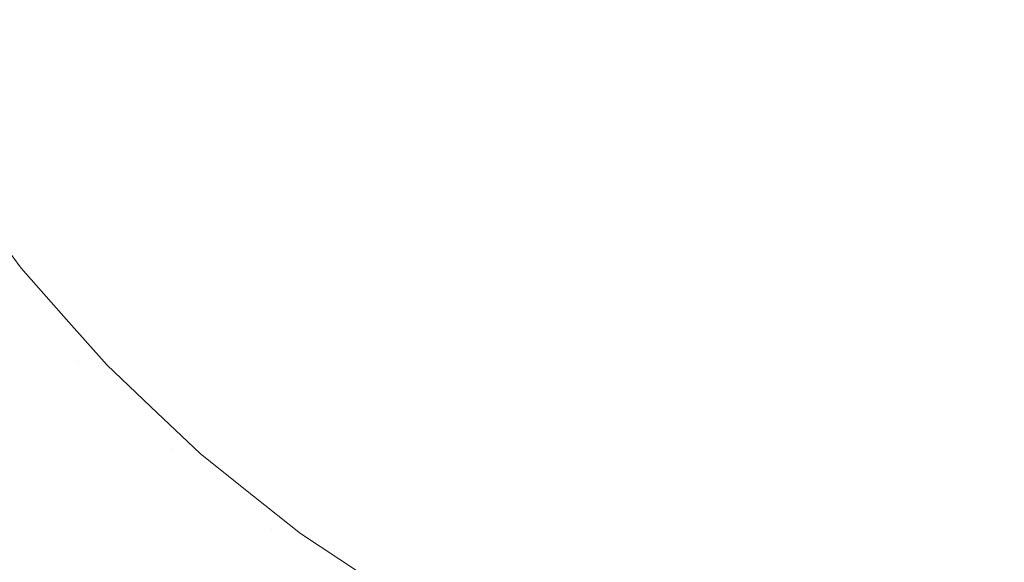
# Model space of a CAD drawing. Header units: inches. Extents: x -412 to -304, y -62 to 18.
# Tile 320 of 656: x -354.48198 to -354.4665, y -29.61789 to -29.60937. Entities that reach past the tile are written whole.
import ezdxf

# ---------------------------------------------------------------- set-up
doc = ezdxf.new("R2010")
doc.units = ezdxf.units.IN
doc.header["$LTSCALE"] = 32
doc.header["$MEASUREMENT"] = 0
for name, color, linetype, lineweight in [('Black', 7, 'Continuous', 18), ('Drawing', 7, 'Continuous', 18), ('GDSPowerModule-White', 7, 'Continuous', 13), ('None', 7, 'Continuous', 18), ('SolidLine', 7, 'Continuous', 15), ('Wood_1-H', 7, 'Continuous', 13)]:
    doc.layers.add(name, color=color, linetype=linetype, lineweight=lineweight)

# ---------------------------------------------------------------- blocks, each defined once
blk = doc.blocks.new('Group-20')
at = {"layer": 'Black'}
for points in [[(-34.547937, 16.536126, 28.979102), (34.547937, 16.536126, 28.979102), (34.547937, -16.536126, 28.979102), (-34.547937, -16.536126, 28.979102)], [(-34.547937, 16.536126, 27.700787), (34.547937, 16.536126, 27.700787), (34.547937, -16.536126, 27.700787), (-34.547937, -16.536126, 27.700787)]]:
    blk.add_3dface(points, dxfattribs=at)
at = {"layer": 'Wood_1-H'}
for points in [[(-35.964937, 17.953126, 28.998787), (35.964937, 17.953126, 28.998787), (35.964937, -17.953126, 28.998787), (-35.964937, -17.953126, 28.998787)], [(-35.964937, 17.953126, 28.979102), (35.964937, 17.953126, 28.979102), (35.964937, -17.953126, 28.979102), (-35.964937, -17.953126, 28.979102)]]:
    blk.add_3dface(points, dxfattribs=at)
blk = doc.blocks.new('MpHtAdjTrough-1095 (3D)')
at = {"layer": 'Black'}
for points in [[(-17.362205, 7.156693, -4.03907), (17.362205, 7.156693, -4.03907), (17.362205, 2.599737, -4.03907), (-17.362205, 2.599737, -4.03907)], [(17.362205, 7.156693, -3.979228), (-17.362205, 7.156693, -3.979228), (-17.362205, 2.619965, -3.979228), (17.362205, 2.619965, -3.979228)]]:
    blk.add_3dface(points, dxfattribs=at)
blk = doc.blocks.new('MP-Hardwire (3D)')
at = {"layer": 'Black'}
for points, invisible_edges in [([(5.427785, 0.767656), (5.427785, 0.82644), (-6.796133, 0.580648), (-6.796133, 0.364113)], 10), ([(5.427785, 0.767656), (-6.892436, -0.275988), (-6.884715, -0.275651)], 9), ([(-6.797479, 0.348731), (-6.892436, -0.275988), (5.427785, 0.767656)], 11), ([(-6.884715, -0.275651), (5.66357, 0.319822), (5.660001, 0.326676), (5.427785, 0.767656)], 13), ([(5.427785, 0.767656), (-6.79647, 0.356392), (-6.797479, 0.348731)], 9), ([(-6.796133, 0.364113), (-6.79647, 0.356392), (5.427785, 0.767656)], 10)]:
    blk.add_3dface(points, dxfattribs=dict(at, invisible_edges=invisible_edges))
blk.add_3dface([(-4.138306, -0.433046, -1.064714), (-4.138306, 0.433096, -1.064714), (-3.783975, 0.433096, -1.064714), (-3.783975, -0.433046, -1.064714)], dxfattribs=at)
at = {"layer": 'GDSPowerModule-White'}
for points, invisible_edges in [([(-4.106242, 0.358487, -1.285628), (-4.106233, 0.411691, -1.484258), (-4.10681, 0.411401, -1.484336)], 9), ([(-4.10681, 0.411401, -1.484336), (-4.107919, 0.357521, -1.285887), (-4.106242, 0.358487, -1.285628)], 9), ([(-4.10681, 0.411401, -1.484336), (-4.107908, 0.410726, -1.484517), (-4.107919, 0.357521, -1.285887)], 10), ([(-4.107919, 0.357521, -1.285887), (-4.107908, 0.410726, -1.484517), (-4.108548, 0.410332, -1.484622)], 9), ([(-4.108548, 0.410332, -1.484622), (-4.109508, 0.356425, -1.28618), (-4.107919, 0.357521, -1.285887)], 9), ([(-4.108548, 0.410332, -1.484622), (-4.109494, 0.40963, -1.48481), (-4.109508, 0.356425, -1.28618)], 10), ([(-4.109718, 0.410086, -1.490692), (-4.111191, 0.408782, -1.491041), (-4.111474, 0.408561, -1.489122), (-4.109976, 0.409888, -1.488766)], 15), ([(-4.10936, 0.410158, -1.492609), (-4.110797, 0.408886, -1.49295), (-4.111191, 0.408782, -1.491041), (-4.109718, 0.410086, -1.490692)], 15), ([(-4.108904, 0.410104, -1.494507), (-4.110295, 0.408872, -1.494837), (-4.110797, 0.408886, -1.49295), (-4.10936, 0.410158, -1.492609)], 15), ([(-4.108353, 0.409923, -1.496371), (-4.109689, 0.40874, -1.496688), (-4.110295, 0.408872, -1.494837), (-4.108904, 0.410104, -1.494507)], 15), ([(-4.104967, 0.409533, -1.501399), (-4.10617, 0.408641, -1.501638), (-4.106981, 0.40919, -1.499949), (-4.105691, 0.410146, -1.499693)], 15), ([(-4.10771, 0.409618, -1.498189), (-4.108982, 0.408492, -1.498491), (-4.109689, 0.40874, -1.496688), (-4.108353, 0.409923, -1.496371)], 15), ([(-4.109976, 0.409888, -1.488766), (-4.111474, 0.408561, -1.489122), (-4.111645, 0.408225, -1.487206), (-4.110131, 0.409565, -1.486847)], 15), ([(-4.109508, 0.356425, -1.28618), (-4.109494, 0.40963, -1.48481), (-4.110183, 0.40912, -1.484947)], 9), ([(-4.110131, 0.409565, -1.486847), (-4.110183, 0.40912, -1.484947), (-4.109494, 0.40963, -1.48481)], 9), ([(-4.106981, 0.40919, -1.499949), (-4.10818, 0.408128, -1.500233), (-4.108982, 0.408492, -1.498491), (-4.10771, 0.409618, -1.498189)], 15), ([(-4.110982, 0.408412, -1.485137), (-4.110183, 0.40912, -1.484947), (-4.110131, 0.409565, -1.486847), (-4.111645, 0.408225, -1.487206)], 14), ([(-4.10617, 0.408641, -1.501638), (-4.107288, 0.407652, -1.501903), (-4.10818, 0.408128, -1.500233), (-4.106981, 0.40919, -1.499949)], 15), ([(-4.110183, 0.40912, -1.484947), (-4.110998, 0.355207, -1.286507), (-4.109508, 0.356425, -1.28618)], 9), ([(-4.110183, 0.40912, -1.484947), (-4.110982, 0.408412, -1.485137), (-4.110998, 0.355207, -1.286507)], 10), ([(-4.110797, 0.408886, -1.49295), (-4.112114, 0.407498, -1.493322), (-4.112541, 0.40736, -1.491422), (-4.111191, 0.408782, -1.491041)], 15), ([(-4.110295, 0.408872, -1.494837), (-4.11157, 0.407528, -1.495197), (-4.112114, 0.407498, -1.493322), (-4.110797, 0.408886, -1.49295)], 15), ([(-4.109689, 0.40874, -1.496688), (-4.110913, 0.40745, -1.497034), (-4.11157, 0.407528, -1.495197), (-4.110295, 0.408872, -1.494837)], 15), ([(-4.111191, 0.408782, -1.491041), (-4.112541, 0.40736, -1.491422), (-4.112848, 0.407114, -1.48951), (-4.111474, 0.408561, -1.489122)], 15), ([(-4.108982, 0.408492, -1.498491), (-4.110148, 0.407263, -1.49882), (-4.110913, 0.40745, -1.497034), (-4.109689, 0.40874, -1.496688)], 15), ([(-4.111474, 0.408561, -1.489122), (-4.112848, 0.407114, -1.48951), (-4.113033, 0.406762, -1.487598), (-4.111645, 0.408225, -1.487206)], 15), ([(-4.105283, 0.407977, -1.503245), (-4.106312, 0.407066, -1.50349), (-4.107288, 0.407652, -1.501903), (-4.10617, 0.408641, -1.501638)], 15), ([(-4.110998, 0.355207, -1.286507), (-4.110982, 0.408412, -1.485137), (-4.111702, 0.407775, -1.485307)], 9), ([(-4.111645, 0.408225, -1.487206), (-4.111702, 0.407775, -1.485307), (-4.110982, 0.408412, -1.485137)], 9), ([(-4.10818, 0.408128, -1.500233), (-4.109279, 0.40697, -1.500544), (-4.110148, 0.407263, -1.49882), (-4.108982, 0.408492, -1.498491)], 15), ([(-4.111645, 0.408225, -1.487206), (-4.113033, 0.406762, -1.487598), (-4.113094, 0.406308, -1.4857), (-4.112362, 0.40708, -1.485494)], 11), ([(-4.112362, 0.40708, -1.485494), (-4.111702, 0.407775, -1.485307), (-4.111645, 0.408225, -1.487206)], 10), ([(-4.107288, 0.407652, -1.501903), (-4.108312, 0.406572, -1.502193), (-4.109279, 0.40697, -1.500544), (-4.10818, 0.408128, -1.500233)], 15), ([(-4.104325, 0.407201, -1.50476), (-4.105258, 0.406375, -1.504981), (-4.106312, 0.407066, -1.50349), (-4.105283, 0.407977, -1.503245)], 15), ([(-4.111702, 0.407775, -1.485307), (-4.112378, 0.353873, -1.286864), (-4.110998, 0.355207, -1.286507)], 9), ([(-4.111702, 0.407775, -1.485307), (-4.112362, 0.40708, -1.485494), (-4.112378, 0.353873, -1.286864)], 10), ([(-4.106312, 0.407066, -1.50349), (-4.107255, 0.406072, -1.503756), (-4.108312, 0.406572, -1.502193), (-4.107288, 0.407652, -1.501903)], 15), ([(-4.112114, 0.407498, -1.493322), (-4.1133, 0.406004, -1.493722), (-4.113757, 0.405829, -1.491832), (-4.112541, 0.40736, -1.491422)], 15), ([(-4.11157, 0.407528, -1.495197), (-4.112719, 0.406082, -1.495585), (-4.1133, 0.406004, -1.493722), (-4.112114, 0.407498, -1.493322)], 15), ([(-4.110913, 0.40745, -1.497034), (-4.112017, 0.406061, -1.497406), (-4.112719, 0.406082, -1.495585), (-4.11157, 0.407528, -1.495197)], 15), ([(-4.110148, 0.407263, -1.49882), (-4.111198, 0.405941, -1.499174), (-4.112017, 0.406061, -1.497406), (-4.110913, 0.40745, -1.497034)], 15), ([(-4.112541, 0.40736, -1.491422), (-4.113757, 0.405829, -1.491832), (-4.114085, 0.405556, -1.489927), (-4.112848, 0.407114, -1.48951)], 15), ([(-4.109279, 0.40697, -1.500544), (-4.110269, 0.405724, -1.500878), (-4.111198, 0.405941, -1.499174), (-4.110148, 0.407263, -1.49882)], 15), ([(-4.112848, 0.407114, -1.48951), (-4.114085, 0.405556, -1.489927), (-4.114283, 0.405189, -1.48802), (-4.113033, 0.406762, -1.487598)], 15), ([(-4.112378, 0.353873, -1.286864), (-4.112362, 0.40708, -1.485494), (-4.113094, 0.406308, -1.4857)], 9), ([(-4.105258, 0.406375, -1.504981), (-4.106113, 0.405474, -1.505223), (-4.107255, 0.406072, -1.503756), (-4.106312, 0.407066, -1.50349)], 15), ([(-4.108312, 0.406572, -1.502193), (-4.109235, 0.40541, -1.502504), (-4.110269, 0.405724, -1.500878), (-4.109279, 0.40697, -1.500544)], 15), ([(-4.113033, 0.406762, -1.487598), (-4.114283, 0.405189, -1.48802), (-4.114349, 0.404728, -1.486124), (-4.113623, 0.405643, -1.485879)], 11), ([(-4.113623, 0.405643, -1.485879), (-4.113094, 0.406308, -1.4857), (-4.113033, 0.406762, -1.487598)], 10), ([(-4.107255, 0.406072, -1.503756), (-4.108104, 0.405003, -1.504042), (-4.109235, 0.40541, -1.502504), (-4.108312, 0.406572, -1.502193)], 15), ([(-4.113094, 0.406308, -1.4857), (-4.11364, 0.352434, -1.28725), (-4.112378, 0.353873, -1.286864)], 9), ([(-4.113094, 0.406308, -1.4857), (-4.113623, 0.405643, -1.485879), (-4.11364, 0.352434, -1.28725)], 10), ([(-4.112719, 0.406082, -1.495585), (-4.113733, 0.404545, -1.495996), (-4.114348, 0.404417, -1.494148), (-4.1133, 0.406004, -1.493722)], 15), ([(-4.112017, 0.406061, -1.497406), (-4.11299, 0.404584, -1.497802), (-4.113733, 0.404545, -1.495996), (-4.112719, 0.406082, -1.495585)], 15), ([(-4.111198, 0.405941, -1.499174), (-4.112125, 0.404536, -1.499551), (-4.11299, 0.404584, -1.497802), (-4.112017, 0.406061, -1.497406)], 15), ([(-4.106113, 0.405474, -1.505223), (-4.106884, 0.404504, -1.505482), (-4.108104, 0.405003, -1.504042), (-4.107255, 0.406072, -1.503756)], 15), ([(-4.1133, 0.406004, -1.493722), (-4.114348, 0.404417, -1.494148), (-4.11483, 0.404201, -1.492268), (-4.113757, 0.405829, -1.491832)], 15), ([(-4.110269, 0.405724, -1.500878), (-4.111142, 0.404399, -1.501233), (-4.112125, 0.404536, -1.499551), (-4.111198, 0.405941, -1.499174)], 15), ([(-4.113757, 0.405829, -1.491832), (-4.11483, 0.404201, -1.492268), (-4.115177, 0.4039, -1.490371), (-4.114085, 0.405556, -1.489927)], 15), ([(-4.11364, 0.352434, -1.28725), (-4.113623, 0.405643, -1.485879), (-4.114349, 0.404728, -1.486124)], 9), ([(-4.109235, 0.40541, -1.502504), (-4.11005, 0.404175, -1.502835), (-4.111142, 0.404399, -1.501233), (-4.110269, 0.405724, -1.500878)], 15), ([(-4.114085, 0.405556, -1.489927), (-4.115177, 0.4039, -1.490371), (-4.115386, 0.403515, -1.488468), (-4.114283, 0.405189, -1.48802)], 15), ([(-4.104896, 0.404781, -1.506583), (-4.105582, 0.403917, -1.506814), (-4.106884, 0.404504, -1.505482), (-4.106113, 0.405474, -1.505223)], 15), ([(-4.108104, 0.405003, -1.504042), (-4.108854, 0.403866, -1.504347), (-4.11005, 0.404175, -1.502835), (-4.109235, 0.40541, -1.502504)], 15), ([(-4.114283, 0.405189, -1.48802), (-4.115386, 0.403515, -1.488468), (-4.115456, 0.40305, -1.486573), (-4.114757, 0.40411, -1.486289)], 11), ([(-4.114757, 0.40411, -1.486289), (-4.114349, 0.404728, -1.486124), (-4.114283, 0.405189, -1.48802)], 10), ([(-4.106884, 0.404504, -1.505482), (-4.107564, 0.403473, -1.505759), (-4.108854, 0.403866, -1.504347), (-4.108104, 0.405003, -1.504042)], 15), ([(-4.114349, 0.404728, -1.486124), (-4.114774, 0.350899, -1.287661), (-4.11364, 0.352434, -1.28725)], 9), ([(-4.114349, 0.404728, -1.486124), (-4.114757, 0.40411, -1.486289), (-4.114774, 0.350899, -1.287661)], 10), ([(-4.113733, 0.404545, -1.495996), (-4.114604, 0.402928, -1.49643), (-4.115248, 0.402747, -1.494595), (-4.114348, 0.404417, -1.494148)], 15), ([(-4.11299, 0.404584, -1.497802), (-4.113827, 0.403032, -1.498218), (-4.114604, 0.402928, -1.49643), (-4.113733, 0.404545, -1.495996)], 15), ([(-4.112125, 0.404536, -1.499551), (-4.112922, 0.403058, -1.499947), (-4.113827, 0.403032, -1.498218), (-4.11299, 0.404584, -1.497802)], 15), ([(-4.111142, 0.404399, -1.501233), (-4.111893, 0.403006, -1.501606), (-4.112922, 0.403058, -1.499947), (-4.112125, 0.404536, -1.499551)], 15), ([(-4.105582, 0.403917, -1.506814), (-4.106188, 0.402999, -1.50706), (-4.107564, 0.403473, -1.505759), (-4.106884, 0.404504, -1.505482)], 15), ([(-4.114348, 0.404417, -1.494148), (-4.115248, 0.402747, -1.494595), (-4.115753, 0.40249, -1.492727), (-4.11483, 0.404201, -1.492268)], 15), ([(-4.11005, 0.404175, -1.502835), (-4.11075, 0.402876, -1.503183), (-4.111893, 0.403006, -1.501606), (-4.111142, 0.404399, -1.501233)], 15), ([(-4.114774, 0.350899, -1.287661), (-4.114757, 0.40411, -1.486289), (-4.115456, 0.40305, -1.486573)], 9), ([(-4.108854, 0.403866, -1.504347), (-4.109499, 0.40267, -1.504668), (-4.11075, 0.402876, -1.503183), (-4.11005, 0.404175, -1.502835)], 15), ([(-4.107564, 0.403473, -1.505759), (-4.108148, 0.402388, -1.506049), (-4.109499, 0.40267, -1.504668), (-4.108854, 0.403866, -1.504347)], 15), ([(-4.106188, 0.402999, -1.50706), (-4.106708, 0.402033, -1.507319), (-4.108148, 0.402388, -1.506049), (-4.107564, 0.403473, -1.505759)], 15), ([(-4.115456, 0.40305, -1.486573), (-4.115774, 0.349279, -1.288095), (-4.114774, 0.350899, -1.287661)], 9), ([(-4.113827, 0.403032, -1.498218), (-4.114521, 0.401414, -1.498651), (-4.115327, 0.401243, -1.496881), (-4.114604, 0.402928, -1.49643)], 15), ([(-4.112922, 0.403058, -1.499947), (-4.113582, 0.401518, -1.50036), (-4.114521, 0.401414, -1.498651), (-4.113827, 0.403032, -1.498218)], 15), ([(-4.111893, 0.403006, -1.501606), (-4.112516, 0.401555, -1.501995), (-4.113582, 0.401518, -1.50036), (-4.112922, 0.403058, -1.499947)], 15), ([(-4.11075, 0.402876, -1.503183), (-4.11133, 0.401523, -1.503546), (-4.112516, 0.401555, -1.501995), (-4.111893, 0.403006, -1.501606)], 15), ([(-4.104735, 0.402448, -1.508243), (-4.105188, 0.401607, -1.508468), (-4.106708, 0.402033, -1.507319), (-4.106188, 0.402999, -1.50706)], 15), ([(-4.114604, 0.402928, -1.49643), (-4.115327, 0.401243, -1.496881), (-4.115994, 0.401007, -1.495061), (-4.115248, 0.402747, -1.494595)], 15), ([(-4.109499, 0.40267, -1.504668), (-4.110033, 0.401425, -1.505001), (-4.11133, 0.401523, -1.503546), (-4.11075, 0.402876, -1.503183)], 15), ([(-4.108148, 0.402388, -1.506049), (-4.108633, 0.401259, -1.506352), (-4.110033, 0.401425, -1.505001), (-4.109499, 0.40267, -1.504668)], 15), ([(-4.106708, 0.402033, -1.507319), (-4.10714, 0.401028, -1.507588), (-4.108633, 0.401259, -1.506352), (-4.108148, 0.402388, -1.506049)], 15), ([(-4.105188, 0.401607, -1.508468), (-4.105564, 0.400732, -1.508702), (-4.10714, 0.401028, -1.507588), (-4.106708, 0.402033, -1.507319)], 15), ([(-4.114521, 0.401414, -1.498651), (-4.115066, 0.399745, -1.499098), (-4.115894, 0.399505, -1.497347), (-4.115327, 0.401243, -1.496881)], 15), ([(-4.113582, 0.401518, -1.50036), (-4.114101, 0.399929, -1.500785), (-4.115066, 0.399745, -1.499098), (-4.114521, 0.401414, -1.498651)], 15), ([(-4.112516, 0.401555, -1.501995), (-4.113005, 0.400056, -1.502396), (-4.114101, 0.399929, -1.500785), (-4.113582, 0.401518, -1.50036)], 15), ([(-4.11133, 0.401523, -1.503546), (-4.111786, 0.400127, -1.50392), (-4.113005, 0.400056, -1.502396), (-4.112516, 0.401555, -1.501995)], 15), ([(-4.110033, 0.401425, -1.505001), (-4.110452, 0.400139, -1.505346), (-4.111786, 0.400127, -1.50392), (-4.11133, 0.401523, -1.503546)], 15), ([(-4.108633, 0.401259, -1.506352), (-4.109013, 0.400093, -1.506664), (-4.110452, 0.400139, -1.505346), (-4.110033, 0.401425, -1.505001)], 15), ([(-4.10714, 0.401028, -1.507588), (-4.107479, 0.399989, -1.507867), (-4.109013, 0.400093, -1.506664), (-4.108633, 0.401259, -1.506352)], 15), ([(-4.105564, 0.400732, -1.508702), (-4.105859, 0.399829, -1.508944), (-4.107479, 0.399989, -1.507867), (-4.10714, 0.401028, -1.507588)], 15), ([(-4.113005, 0.400056, -1.502396), (-4.113357, 0.398523, -1.502807), (-4.114474, 0.398302, -1.501221), (-4.114101, 0.399929, -1.500785)], 15), ([(-4.111786, 0.400127, -1.50392), (-4.112114, 0.398697, -1.504303), (-4.113357, 0.398523, -1.502807), (-4.113005, 0.400056, -1.502396)], 15), ([(-4.110452, 0.400139, -1.505346), (-4.110755, 0.398823, -1.505698), (-4.112114, 0.398697, -1.504303), (-4.111786, 0.400127, -1.50392)], 15), ([(-4.109013, 0.400093, -1.506664), (-4.109287, 0.398899, -1.506984), (-4.110755, 0.398823, -1.505698), (-4.110452, 0.400139, -1.505346)], 15), ([(-4.107479, 0.399989, -1.507867), (-4.107723, 0.398926, -1.508151), (-4.109287, 0.398899, -1.506984), (-4.109013, 0.400093, -1.506664)], 15), ([(-4.114101, 0.399929, -1.500785), (-4.114474, 0.398302, -1.501221), (-4.115458, 0.398035, -1.499556), (-4.115066, 0.399745, -1.499098)], 15), ([(-4.105859, 0.399829, -1.508944), (-4.106071, 0.398904, -1.509192), (-4.107723, 0.398926, -1.508151), (-4.107479, 0.399989, -1.507867)], 15), ([(-4.110755, 0.398823, -1.505698), (-4.110937, 0.397486, -1.506057), (-4.112312, 0.397245, -1.504692), (-4.112114, 0.398697, -1.504303)], 15), ([(-4.109287, 0.398899, -1.506984), (-4.109453, 0.397687, -1.507309), (-4.110937, 0.397486, -1.506057), (-4.110755, 0.398823, -1.505698)], 15), ([(-4.107723, 0.398926, -1.508151), (-4.10787, 0.397847, -1.508441), (-4.109453, 0.397687, -1.507309), (-4.109287, 0.398899, -1.506984)], 15), ([(-4.106071, 0.398904, -1.509192), (-4.106199, 0.397964, -1.509444), (-4.10787, 0.397847, -1.508441), (-4.107723, 0.398926, -1.508151)], 15), ([(-4.112114, 0.398697, -1.504303), (-4.112312, 0.397245, -1.504692), (-4.113569, 0.396965, -1.503224), (-4.113357, 0.398523, -1.502807)], 15), ([(-4.113357, 0.398523, -1.502807), (-4.113569, 0.396965, -1.503224), (-4.114699, 0.39665, -1.501664), (-4.114474, 0.398302, -1.501221)], 15), ([(-4.114474, 0.398302, -1.501221), (-4.114699, 0.39665, -1.501664), (-4.115695, 0.3963, -1.500022), (-4.115458, 0.398035, -1.499556)], 15), ([(-4.106199, 0.397964, -1.509444), (-4.106242, 0.397018, -1.509697), (-4.107919, 0.396759, -1.508732), (-4.10787, 0.397847, -1.508441)], 15), ([(-4.10787, 0.397847, -1.508441), (-4.107919, 0.396759, -1.508732), (-4.109508, 0.396466, -1.507636), (-4.109453, 0.397687, -1.507309)], 15), ([(-4.109453, 0.397687, -1.507309), (-4.109508, 0.396466, -1.507636), (-4.110998, 0.396139, -1.506418), (-4.110937, 0.397486, -1.506057)], 15), ([(-4.110937, 0.397486, -1.506057), (-4.110998, 0.396139, -1.506418), (-4.112378, 0.395782, -1.505084), (-4.112312, 0.397245, -1.504692)], 15), ([(-4.112312, 0.397245, -1.504692), (-4.112378, 0.395782, -1.505084), (-4.11364, 0.395396, -1.503645), (-4.113569, 0.396965, -1.503224)], 15), ([(-4.113569, 0.396965, -1.503224), (-4.11364, 0.395396, -1.503645), (-4.114774, 0.394985, -1.50211), (-4.114699, 0.39665, -1.501664)], 15), ([(-4.106242, 0.397018, -1.509697), (-4.106199, 0.396071, -1.509951), (-4.10787, 0.395672, -1.509024), (-4.107919, 0.396759, -1.508732)], 15), ([(-4.114699, 0.39665, -1.501664), (-4.114774, 0.394985, -1.50211), (-4.115774, 0.394551, -1.50049), (-4.115695, 0.3963, -1.500022)], 15), ([(-4.107919, 0.396759, -1.508732), (-4.10787, 0.395672, -1.509024), (-4.109453, 0.395244, -1.507964), (-4.109508, 0.396466, -1.507636)], 15), ([(-4.109508, 0.396466, -1.507636), (-4.109453, 0.395244, -1.507964), (-4.110937, 0.394792, -1.506778), (-4.110998, 0.396139, -1.506418)], 15), ([(-4.110998, 0.396139, -1.506418), (-4.110937, 0.394792, -1.506778), (-4.112312, 0.394319, -1.505476), (-4.112378, 0.395782, -1.505084)], 15), ([(-4.106199, 0.396071, -1.509951), (-4.106071, 0.395132, -1.510203), (-4.107723, 0.394592, -1.509313), (-4.10787, 0.395672, -1.509024)], 15), ([(-4.112378, 0.395782, -1.505084), (-4.112312, 0.394319, -1.505476), (-4.113569, 0.393827, -1.504065), (-4.11364, 0.395396, -1.503645)], 15), ([(-4.10787, 0.395672, -1.509024), (-4.107723, 0.394592, -1.509313), (-4.109287, 0.394032, -1.508288), (-4.109453, 0.395244, -1.507964)], 15), ([(-4.11364, 0.395396, -1.503645), (-4.113569, 0.393827, -1.504065), (-4.114699, 0.39332, -1.502556), (-4.114774, 0.394985, -1.50211)], 15), ([(-4.109453, 0.395244, -1.507964), (-4.109287, 0.394032, -1.508288), (-4.110755, 0.393456, -1.507137), (-4.110937, 0.394792, -1.506778)], 15), ([(-4.106071, 0.395132, -1.510203), (-4.105859, 0.394207, -1.510451), (-4.107479, 0.393529, -1.509598), (-4.107723, 0.394592, -1.509313)], 15), ([(-4.114774, 0.394985, -1.50211), (-4.114699, 0.39332, -1.502556), (-4.115695, 0.392802, -1.500959), (-4.115774, 0.394551, -1.50049)], 15), ([(-4.110937, 0.394792, -1.506778), (-4.110755, 0.393456, -1.507137), (-4.112114, 0.392867, -1.505865), (-4.112312, 0.394319, -1.505476)], 15), ([(-4.107723, 0.394592, -1.509313), (-4.107479, 0.393529, -1.509598), (-4.109013, 0.392838, -1.508608), (-4.109287, 0.394032, -1.508288)], 15), ([(-4.112312, 0.394319, -1.505476), (-4.112114, 0.392867, -1.505865), (-4.113357, 0.392269, -1.504483), (-4.113569, 0.393827, -1.504065)], 15), ([(-4.105859, 0.394207, -1.510451), (-4.105564, 0.393304, -1.510693), (-4.10714, 0.392491, -1.509876), (-4.107479, 0.393529, -1.509598)], 15), ([(-4.109287, 0.394032, -1.508288), (-4.109013, 0.392838, -1.508608), (-4.110452, 0.392139, -1.507489), (-4.110755, 0.393456, -1.507137)], 15), ([(-4.114699, 0.39332, -1.502556), (-4.113569, 0.393827, -1.504065), (-4.113357, 0.392269, -1.504483), (-4.114374, 0.391725, -1.50314)], 15)]:
    blk.add_3dface(points, dxfattribs=dict(at, invisible_edges=invisible_edges))
blk = doc.blocks.new('Group-23')
at = {"layer": 'None'}
blk.add_blockref('Group-20', (0, 0), dxfattribs=at)
at = {"layer": 'SolidLine', "color": 7}
blk.add_blockref('MpHtAdjTrough-1095 (3D)', (0, 0, 27.700787), dxfattribs=at)
at = {"layer": 'SolidLine', "color": 7, "rotation": 180}
blk.add_blockref('MP-Hardwire (3D)', (0, 4, 27.700787), dxfattribs=at)
blk = doc.blocks.new('MP Ht Adju Rect Table (3D)')
at = {"layer": 'None'}
blk.add_blockref('Group-23', (0, 0), dxfattribs=at)
at = {"layer": 'Drawing', "color": 0, "flags": 1}
for tag in ['Catalog', 'FinishGroup', 'Option1', 'Option2', 'Option3', 'Option4', 'Option5', 'Option6', 'Option7', 'Option8', 'Option9', 'Option10', 'Option11', 'Option12', 'Discount', 'Custom', 'Item2', 'Item3', 'Item6', 'Item9', 'Item10', 'Item12', 'Item13', 'Item16', 'Item19', 'Item20', 'Item21', 'Item22', 'Item23', 'Item24', 'Item25', 'Item8', 'Item18', 'Tag', 'Item1', 'Item4', 'Item5', 'Item7', 'Item11', 'Item14', 'Item15', 'Item17']:
    blk.add_attdef(tag, (-16.606637, -46.530556), '', height=0.007087, dxfattribs=at)

msp = doc.modelspace()

# ---------------------------------------------------------------- block references
at = {"layer": 'Drawing', "rotation": 270}
msp.add_blockref('MP Ht Adju Rect Table (3D)', (-358.072835, -25.503092), dxfattribs=at)

doc.saveas('drawing.dxf')
